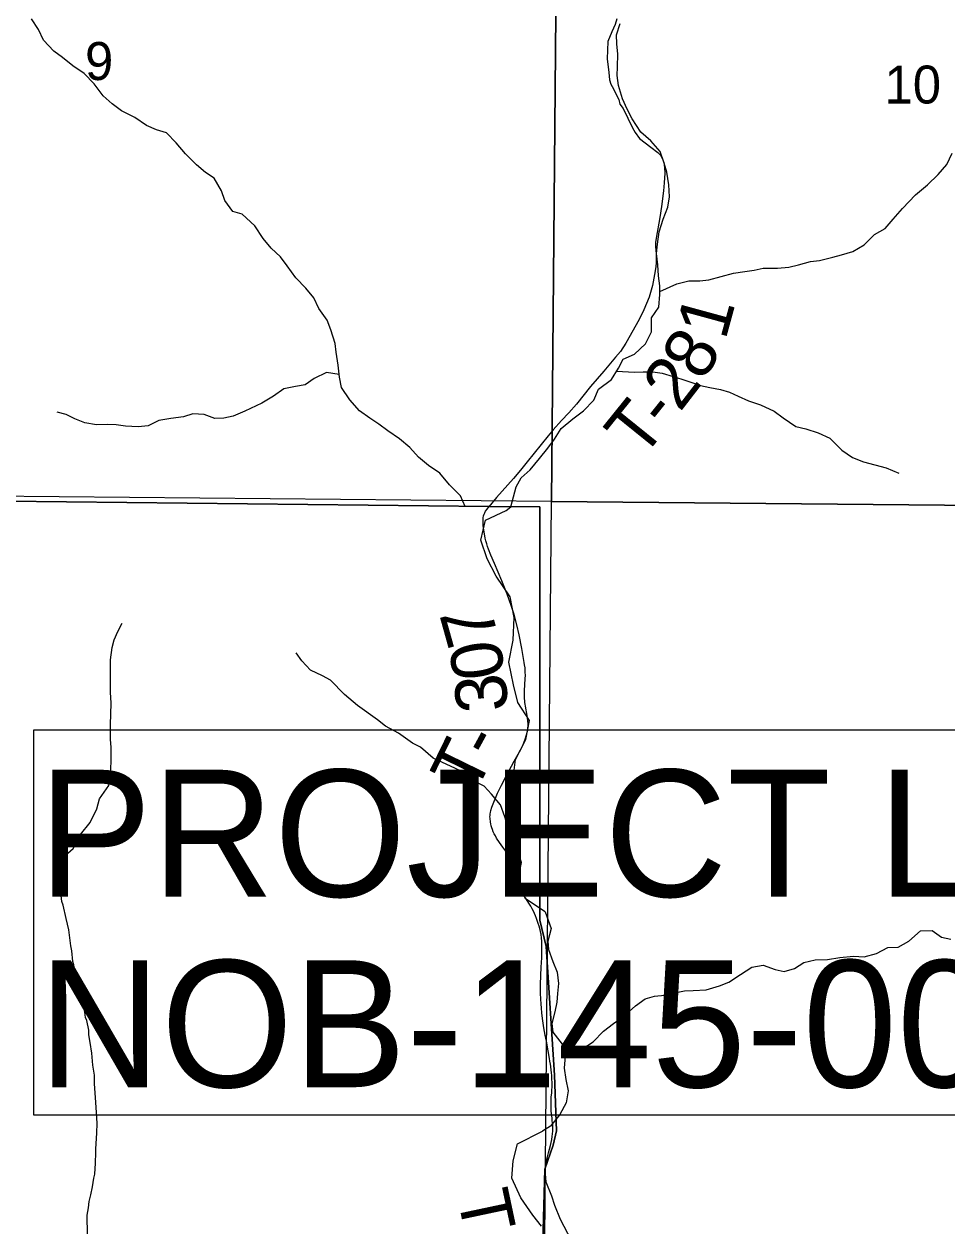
# Model space of a CAD drawing. Extents: x 0 to 34, y -8.9 to 22.
# Drawn here: x 24.538 to 25.556, y 18.53 to 19.856 of the extents above; entities that cross this region are included whole.
import ezdxf

# ---------------------------------------------------------------- set-up
doc = ezdxf.new("R2010")
doc.units = 0
for name, color, linetype in [('GM_X_Corporation', 7, 'Continuous'), ('GM_X_Minor_River', 7, 'Continuous'), ('GM_X_Section_Text', 7, 'Continuous'), ('GM_X_Township_Road', 7, 'Continuous'), ('GM_X_Township_Road_Text', 7, 'Continuous'), ('SH_Masking', 7, 'Continuous'), ('SH_Text', 7, 'Continuous')]:
    doc.layers.add(name, color=color, linetype=linetype)

msp = doc.modelspace()

# ---------------------------------------------------------------- linework, layer by layer
at = {"layer": 'GM_X_Corporation'}
for points in [[(30.5167, 21.4), (23.7167, 21.4), (23.7167, 19.34), (24.5181, 19.3295), (25.0504, 19.3237), (25.1066, 19.3232), (25.1068, 18.8675), (25.1136, 18.8385), (25.1229, 18.6966), (25.125, 18.6354), (25.1216, 18.6194), (25.1124, 18.5932), (25.1045, 18.3117), (25.2083, 18.3108), (25.7381, 18.312), (26.1399, 18.3037), (26.1391, 17.8847), (26.1361, 17.3278)], [(23.7167, 21.3241), (23.7167, 19.34), (24.5181, 19.3295), (25.0504, 19.3237), (25.1066, 19.3232), (25.1068, 18.8675), (25.1136, 18.8385), (25.1229, 18.6966), (25.125, 18.6354), (25.1216, 18.6194), (25.1124, 18.5932), (25.1045, 18.3117), (25.2083, 18.3108), (25.7381, 18.312), (26.1399, 18.3037), (26.1391, 17.8847), (26.1361, 17.3278)], [(26.1361, 17.3278), (26.1391, 17.8847), (26.1399, 18.3037), (25.7381, 18.312), (25.2083, 18.3108), (25.1045, 18.3117), (25.1124, 18.5932), (25.1216, 18.6194), (25.125, 18.6354), (25.1229, 18.6966), (25.1136, 18.8385), (25.1068, 18.8675), (25.1066, 19.3232), (25.0504, 19.3237), (24.5181, 19.3295), (23.7167, 19.34), (23.7167, 14.6)]]:
    msp.add_lwpolyline(points, dxfattribs=at)
for points in [[(25.1285, 20.3218), (25.1197, 19.3292), (24.1109, 19.3387), (24.1258, 20.3236)], [(25.1285, 20.3218), (26.1486, 20.3228), (26.1441, 19.3197), (25.1197, 19.3292)], [(23.7167, 19.34), (23.7167, 15.9913), (24.0651, 15.9828), (24.2771, 15.9807), (24.8268, 15.964), (25.6785, 15.9418), (25.7922, 15.939), (26.1186, 15.9366), (26.135, 17.3055), (26.1361, 17.3278), (26.1391, 17.8847), (26.1399, 18.3037), (25.7381, 18.312), (25.2083, 18.3108), (25.1045, 18.3117), (25.1124, 18.5932), (25.1216, 18.6194), (25.125, 18.6354), (25.1229, 18.6966), (25.1136, 18.8385), (25.1068, 18.8675), (25.1066, 19.3232), (25.0504, 19.3237), (24.5181, 19.3295)], [(25.1197, 19.3292), (26.1441, 19.3197), (26.1453, 18.3105), (25.1104, 18.3142)]]:
    msp.add_lwpolyline(points, close=True, dxfattribs=at)
at = {"layer": 'GM_X_Minor_River'}
for points in [[(25.0243, 19.3238), (25.0193, 19.3353), (25.0071, 19.3477), (24.9963, 19.3602), (24.9838, 19.3688), (24.9731, 19.3782), (24.9635, 19.3888), (24.952, 19.3982), (24.9391, 19.4072), (24.9292, 19.4143), (24.9192, 19.4211), (24.9078, 19.429), (24.8971, 19.4411), (24.8879, 19.455), (24.8859, 19.4664), (24.8843, 19.4793), (24.8823, 19.4937), (24.8811, 19.5032), (24.8764, 19.5183), (24.8722, 19.5289), (24.863, 19.5421), (24.8576, 19.5535), (24.8488, 19.5644), (24.8377, 19.5757), (24.8281, 19.5889), (24.8209, 19.5987), (24.8105, 19.6085), (24.8017, 19.6191), (24.7925, 19.6331), (24.7784, 19.6459), (24.7681, 19.6488), (24.7593, 19.6609), (24.7558, 19.6715), (24.7478, 19.6855), (24.7382, 19.6919), (24.7283, 19.7002), (24.7161, 19.7126), (24.7057, 19.7247), (24.695, 19.7356), (24.684, 19.7389), (24.673, 19.7438), (24.66, 19.7524), (24.6455, 19.7599), (24.6352, 19.7674), (24.6253, 19.7765), (24.6153, 19.7897), (24.6042, 19.801), (24.5917, 19.8096), (24.5802, 19.8187), (24.5707, 19.8258), (24.5596, 19.8379), (24.5538, 19.8496), (24.5461, 19.8613)], [(25.0747, 19.3232), (25.0807, 19.3452), (25.086, 19.3551), (25.0962, 19.3642), (25.1063, 19.3764), (25.1154, 19.3879), (25.1229, 19.3978), (25.1304, 19.4096), (25.1433, 19.4203), (25.155, 19.4291), (25.1663, 19.4409), (25.1715, 19.4531), (25.1859, 19.4638), (25.1934, 19.476), (25.1986, 19.4859), (25.2111, 19.4917), (25.2232, 19.5031), (25.23, 19.5161), (25.2299, 19.5316), (25.2378, 19.5434), (25.2392, 19.5575), (25.2391, 19.5669), (25.2375, 19.5779), (25.2367, 19.5901), (25.2355, 19.6026), (25.2365, 19.6128), (25.2383, 19.6265), (25.2428, 19.6405), (25.248, 19.6535), (25.2499, 19.6649), (25.249, 19.6781), (25.2467, 19.6922), (25.2439, 19.702), (25.2393, 19.7149), (25.229, 19.7269), (25.2183, 19.7363), (25.2087, 19.7511), (25.2029, 19.7617), (25.1979, 19.773), (25.1936, 19.7878), (25.192, 19.7988), (25.1923, 19.8082), (25.1926, 19.8223), (25.1918, 19.8336), (25.1914, 19.8435), (25.1954, 19.856)], [(25.2392, 19.5605), (25.2577, 19.569), (25.271, 19.5725), (25.2831, 19.5725), (25.293, 19.5734), (25.3066, 19.5772), (25.3203, 19.5807), (25.3328, 19.5827), (25.343, 19.5843), (25.3529, 19.5863), (25.3688, 19.5864), (25.3814, 19.5876), (25.392, 19.5899), (25.4053, 19.5938), (25.4151, 19.595), (25.4299, 19.5985), (25.4394, 19.6012), (25.4519, 19.6047), (25.4644, 19.612), (25.4757, 19.6235), (25.4874, 19.63), (25.4965, 19.6403), (25.5066, 19.6521), (25.521, 19.6674), (25.5342, 19.6781), (25.5459, 19.6896), (25.5557, 19.7006), (25.5613, 19.7132)], [(24.8856, 19.469), (24.8714, 19.4712), (24.8578, 19.4647), (24.848, 19.4578), (24.8374, 19.4558), (24.8245, 19.4535), (24.8131, 19.4451), (24.8003, 19.4374), (24.7814, 19.4286), (24.7685, 19.4232), (24.7582, 19.4212), (24.7484, 19.4208), (24.7366, 19.4252), (24.724, 19.4259), (24.7138, 19.4224), (24.6998, 19.4208), (24.6865, 19.4185), (24.6748, 19.4127), (24.6638, 19.4115), (24.6497, 19.4121), (24.6394, 19.4136), (24.6296, 19.4139), (24.6178, 19.4138), (24.6049, 19.416), (24.5938, 19.4201), (24.5843, 19.425), (24.5744, 19.4276)], [(25.1914, 19.4727), (25.2113, 19.4716), (25.2208, 19.472), (25.2314, 19.4721), (25.2417, 19.4706), (25.2538, 19.4669), (25.2633, 19.4639), (25.2744, 19.4602), (25.2839, 19.4572), (25.2942, 19.455), (25.3059, 19.4525), (25.3158, 19.4495), (25.3254, 19.4454), (25.3368, 19.4401), (25.3501, 19.4357), (25.3653, 19.4286), (25.3749, 19.4214), (25.389, 19.412), (25.4, 19.4091), (25.4137, 19.405), (25.4267, 19.399), (25.4397, 19.3858), (25.4515, 19.3775), (25.4637, 19.3727), (25.4762, 19.3694), (25.4888, 19.3664), (25.5025, 19.3604)], [(25.0787, 18.9597), (25.0766, 18.9885), (25.0762, 19.0154), (25.08, 19.0447), (25.0914, 19.0667), (25.0955, 19.0876), (25.0823, 19.1077), (25.0777, 19.127), (25.0724, 19.1521), (25.0773, 19.1764), (25.0785, 19.2014), (25.0739, 19.2242), (25.0587, 19.247), (25.0485, 19.2659), (25.0416, 19.2864), (25.0469, 19.3085), (25.0697, 19.3192), (25.0747, 19.3232)], [(24.5832, 18.939), (24.5922, 18.9467), (24.6003, 18.962), (24.6108, 18.9754), (24.6182, 18.9904), (24.621, 19.0014), (24.6315, 19.016), (24.6336, 19.0289), (24.634, 19.0487), (24.6339, 19.0582), (24.6334, 19.0669), (24.6332, 19.0836), (24.6338, 19.0942), (24.6339, 19.1072), (24.6334, 19.1185), (24.6333, 19.1284), (24.6334, 19.1462), (24.6332, 19.1546), (24.6353, 19.1683), (24.6375, 19.1767), (24.6415, 19.1859), (24.646, 19.195)], [(25.0816, 18.9449), (25.0787, 18.9597), (25.0717, 18.9695), (25.0681, 18.9816), (25.0634, 18.9948), (25.0533, 19.0064), (25.0452, 19.0154), (25.0364, 19.0198), (25.0271, 19.0284), (25.0137, 19.0347), (24.9892, 19.0461), (24.975, 19.0584), (24.9662, 19.0628), (24.9508, 19.0736), (24.9366, 19.0814), (24.9278, 19.0884), (24.9055, 19.1044), (24.8912, 19.1164), (24.8758, 19.1321), (24.867, 19.1369), (24.854, 19.1431), (24.8443, 19.1536), (24.8381, 19.1623)], [(24.6081, 18.5206), (24.6077, 18.5423), (24.6091, 18.5503), (24.6097, 18.5575), (24.6115, 18.5648), (24.6136, 18.5735), (24.615, 18.5831), (24.6161, 18.5876), (24.6166, 18.5998), (24.6169, 18.6036), (24.6172, 18.6074), (24.6171, 18.6154), (24.618, 18.6268), (24.6183, 18.6333), (24.6185, 18.6435), (24.6179, 18.6557), (24.6173, 18.6667), (24.6158, 18.6875), (24.6157, 18.6967), (24.614, 18.7077), (24.6126, 18.7209), (24.6109, 18.7327), (24.6096, 18.741), (24.6095, 18.7463), (24.6071, 18.7569), (24.6059, 18.7603), (24.605, 18.766), (24.6012, 18.7857), (24.5989, 18.7918), (24.5956, 18.805), (24.5944, 18.8088), (24.5927, 18.8183), (24.5919, 18.822), (24.5905, 18.8338), (24.5897, 18.8391), (24.5875, 18.8569), (24.5859, 18.863), (24.5846, 18.8694), (24.5813, 18.8842), (24.5797, 18.8883), (24.5784, 18.8982), (24.5764, 18.9058), (24.5763, 18.9092), (24.5755, 18.9118), (24.5751, 18.9145), (24.5761, 18.9198), (24.5784, 18.9236), (24.5794, 18.9278), (24.5794, 18.9309), (24.5797, 18.9343), (24.5832, 18.939)], [(25.1127, 18.8768), (25.0908, 18.8911), (25.0829, 18.9123), (25.0867, 18.9313), (25.0816, 18.9449)], [(25.1127, 18.8768), (25.1194, 18.8583), (25.1157, 18.8446), (25.1162, 18.8351), (25.1209, 18.8219), (25.126, 18.8102), (25.1273, 18.7977), (25.1262, 18.7867), (25.1256, 18.7772), (25.1234, 18.7666), (25.1198, 18.7536), (25.121, 18.7441), (25.1314, 18.731), (25.1346, 18.7181), (25.1336, 18.7045), (25.1353, 18.692), (25.1381, 18.6795), (25.1356, 18.6662), (25.1289, 18.6532), (25.1184, 18.6406), (25.1097, 18.6348)], [(25.1344, 18.7189), (25.1531, 18.7252), (25.1655, 18.7333), (25.1771, 18.7451), (25.188, 18.7536), (25.1986, 18.7609), (25.2124, 18.7732), (25.223, 18.7809), (25.2332, 18.7837), (25.2445, 18.785), (25.2551, 18.7873), (25.2661, 18.7897), (25.2759, 18.7902), (25.29, 18.7908), (25.3047, 18.7951), (25.3153, 18.7994), (25.3281, 18.8075), (25.3405, 18.8156), (25.353, 18.818), (25.3663, 18.8132), (25.3762, 18.811), (25.3875, 18.8142), (25.398, 18.8208), (25.4105, 18.8239), (25.4238, 18.8241), (25.4374, 18.8265), (25.4525, 18.8278), (25.4643, 18.8272), (25.4779, 18.8307), (25.4904, 18.8373), (25.5017, 18.8378), (25.5138, 18.8444), (25.5265, 18.8559), (25.5394, 18.8561), (25.5497, 18.849), (25.56, 18.8468)], [(25.1084, 18.5302), (25.0992, 18.5423), (25.0859, 18.5616), (25.0757, 18.5832), (25.0772, 18.6021), (25.0822, 18.621), (25.1097, 18.6348)]]:
    msp.add_lwpolyline(points, dxfattribs=at)
at = {"layer": 'GM_X_Township_Road'}
for points in [[(25.1918, 19.8611), (25.1899, 19.8551), (25.1862, 19.8469), (25.1818, 19.8363), (25.1811, 19.8173), (25.1827, 19.8022), (25.1836, 19.7942), (25.1852, 19.7894), (25.1866, 19.7866), (25.1937, 19.7724), (25.1949, 19.7673), (25.1988, 19.7623), (25.2091, 19.7411), (25.2117, 19.7359), (25.2168, 19.7294), (25.2291, 19.7197), (25.2367, 19.714), (25.2399, 19.7108), (25.2416, 19.7077), (25.2433, 19.703), (25.2443, 19.6969), (25.2446, 19.6911), (25.2438, 19.6805), (25.243, 19.6715), (25.241, 19.6545), (25.2391, 19.6421), (25.235, 19.6195), (25.2344, 19.6148), (25.2343, 19.6101), (25.2349, 19.6022), (25.2349, 19.5924), (25.2346, 19.5883), (25.234, 19.5833), (25.2311, 19.5674), (25.2273, 19.5543), (25.2216, 19.5403), (25.2164, 19.5297), (25.2017, 19.5036), (25.1956, 19.4946), (25.1901, 19.4882), (25.1774, 19.4729), (25.1626, 19.4561), (25.1471, 19.4365), (25.1386, 19.4268), (25.1305, 19.4183), (25.1216, 19.4081), (25.116, 19.4015), (25.0928, 19.373), (25.0855, 19.3638), (25.0777, 19.3546), (25.0589, 19.3336), (25.0506, 19.3231)], [(25.1126, 18.5927), (25.1133, 18.5977), (25.1142, 18.6025), (25.1153, 18.6067), (25.1162, 18.6109), (25.1185, 18.6193), (25.1199, 18.6259), (25.1203, 18.629), (25.1207, 18.6321), (25.1209, 18.6349), (25.121, 18.6377), (25.1209, 18.642), (25.1205, 18.6463), (25.1202, 18.6494), (25.1194, 18.6569), (25.1192, 18.6593), (25.1191, 18.6622), (25.1191, 18.6642), (25.1191, 18.6662), (25.1192, 18.6683), (25.1194, 18.6723), (25.1199, 18.6772), (25.12, 18.679), (25.1201, 18.6809), (25.1202, 18.683), (25.1202, 18.6852), (25.1202, 18.6873), (25.1202, 18.689), (25.12, 18.6919), (25.12, 18.6931), (25.1198, 18.6961), (25.1195, 18.6998), (25.1192, 18.7022), (25.1187, 18.7064), (25.1184, 18.7087), (25.1178, 18.7122), (25.1174, 18.715), (25.1159, 18.7235), (25.114, 18.734), (25.1127, 18.7408), (25.1113, 18.7487), (25.11, 18.7566), (25.1089, 18.7652), (25.1084, 18.7709), (25.1081, 18.7751), (25.1075, 18.7869), (25.1074, 18.7968), (25.1077, 18.8067), (25.1081, 18.8159), (25.1088, 18.8262), (25.109, 18.8358), (25.1088, 18.843), (25.1084, 18.8491), (25.1083, 18.8506), (25.1081, 18.852), (25.1078, 18.8534), (25.1074, 18.8552), (25.107, 18.857), (25.1059, 18.8608), (25.1049, 18.864), (25.1032, 18.8693), (25.102, 18.8725), (25.1009, 18.8751), (25.0997, 18.8776), (25.0984, 18.8801), (25.0967, 18.8831), (25.0953, 18.8854), (25.0908, 18.8921), (25.0896, 18.8939), (25.088, 18.8962), (25.087, 18.8981), (25.0861, 18.9002), (25.0852, 18.9026), (25.0846, 18.9049), (25.0843, 18.9063), (25.0841, 18.9074), (25.0839, 18.9093), (25.0838, 18.9102), (25.0838, 18.9111), (25.0837, 18.9121), (25.0835, 18.9138), (25.0832, 18.915), (25.0819, 18.9204), (25.0813, 18.9222), (25.0811, 18.9232), (25.0807, 18.9242), (25.0799, 18.9263), (25.0792, 18.928), (25.0771, 18.9322), (25.0755, 18.9349), (25.0744, 18.9367), (25.0729, 18.9388), (25.0704, 18.9423), (25.0659, 18.9482), (25.0623, 18.9532), (25.059, 18.9581), (25.0577, 18.9604), (25.0564, 18.9628), (25.0553, 18.9651), (25.0545, 18.9674), (25.0537, 18.9695), (25.0532, 18.9715), (25.0526, 18.9738), (25.0523, 18.9758), (25.0518, 18.9801), (25.0517, 18.9816), (25.0518, 18.9831), (25.052, 18.9848), (25.0523, 18.9862), (25.0528, 18.9885), (25.0539, 18.992), (25.056, 18.9978), (25.0602, 19.0075), (25.0645, 19.0164), (25.0695, 19.0264), (25.0785, 19.0427), (25.0857, 19.0557), (25.0884, 19.0613), (25.0907, 19.0671), (25.0922, 19.0718), (25.0932, 19.076), (25.0934, 19.0772), (25.0936, 19.0794), (25.0938, 19.0818), (25.0938, 19.0841), (25.0935, 19.0875), (25.093, 19.0902), (25.0926, 19.0931), (25.0908, 19.1034), (25.0904, 19.1057), (25.0902, 19.1077), (25.0901, 19.1096), (25.09, 19.1115), (25.0899, 19.1152), (25.09, 19.1183), (25.09, 19.1208), (25.0907, 19.1338), (25.0908, 19.1376), (25.0907, 19.1406), (25.0906, 19.1432), (25.0904, 19.1456), (25.09, 19.149), (25.0896, 19.1517), (25.0868, 19.167), (25.0838, 19.1822), (25.0813, 19.1931), (25.0783, 19.2045), (25.0752, 19.2146), (25.0707, 19.2269), (25.0647, 19.2418), (25.0567, 19.2607), (25.0528, 19.2698), (25.0501, 19.2767), (25.049, 19.2796), (25.0482, 19.2826), (25.0473, 19.2859), (25.0466, 19.2886), (25.0452, 19.2957), (25.0443, 19.3023), (25.0441, 19.3061), (25.0441, 19.3091), (25.0442, 19.3113), (25.0445, 19.3134), (25.0452, 19.3153), (25.046, 19.3168), (25.047, 19.3185), (25.0485, 19.3206), (25.0506, 19.3231)], [(25.2085, 18.3103), (25.2149, 18.3262), (25.2182, 18.3377), (25.2199, 18.3487), (25.2199, 18.3576), (25.2171, 18.378), (25.2133, 18.3983), (25.2106, 18.4087), (25.208, 18.4161), (25.2039, 18.4255), (25.1989, 18.4355), (25.1887, 18.4544), (25.1838, 18.4625), (25.1795, 18.4688), (25.1728, 18.4772), (25.1565, 18.4961), (25.1494, 18.5052), (25.1378, 18.5222), (25.1294, 18.5375), (25.1234, 18.5531), (25.1198, 18.5633), (25.1139, 18.5789), (25.1126, 18.5927)]]:
    msp.add_lwpolyline(points, dxfattribs=at)
at = {"layer": 'SH_Masking'}
msp.add_lwpolyline([(24.5487, 19.0775), (26.3387, 19.0775), (26.3387, 18.6525), (24.5487, 18.6525)], close=True, dxfattribs=at)
at = {"layer": 'SH_Text'}
msp.add_lwpolyline([(26.3387, 18.6525), (24.5487, 18.6525), (24.5487, 19.0775), (26.3387, 19.0775)], close=True, dxfattribs=at)

# ---------------------------------------------------------------- texts
at = {"layer": 'GM_X_Section_Text'}
for s, height, p in [('9', 0.0419, (24.6052, 19.7938)), ('10', 0.04186, (25.4869, 19.7679))]:
    msp.add_text(s, height=height, rotation=0, dxfattribs=at).set_placement(p)
at = {"layer": 'GM_X_Township_Road_Text'}
for s, rotation, p in [('1', 74.7389, (25.3113, 19.506)), ('8', 58.84, (25.2865, 19.4603)), ('2', 52.3664, (25.2611, 19.4268)), ('T', 51.124, (25.2191, 19.3745)), ('-', 51.3386, (25.2459, 19.4077)), ('7', 105.6764, (25.0618, 19.1792)), ('0', 98.5311, (25.0686, 19.1373)), ('3', 95.3688, (25.0722, 19.0993)), ('T', 63.9676, (25.0355, 19.006)), ('-', 61.3303, (25.0538, 19.0435)), ('T', 281.9706, (25.0153, 18.5639))]:
    msp.add_text(s, height=0.0568, rotation=rotation, dxfattribs=at).set_placement(p)
at = {"layer": 'SH_Text'}
for s, p in [('PROJECT LOCATION', (24.5538, 18.8934)), ('NOB-145-00.38', (24.5538, 18.6834))]:
    msp.add_text(s, height=0.14, dxfattribs=at).set_placement(p)

doc.saveas('drawing.dxf')
